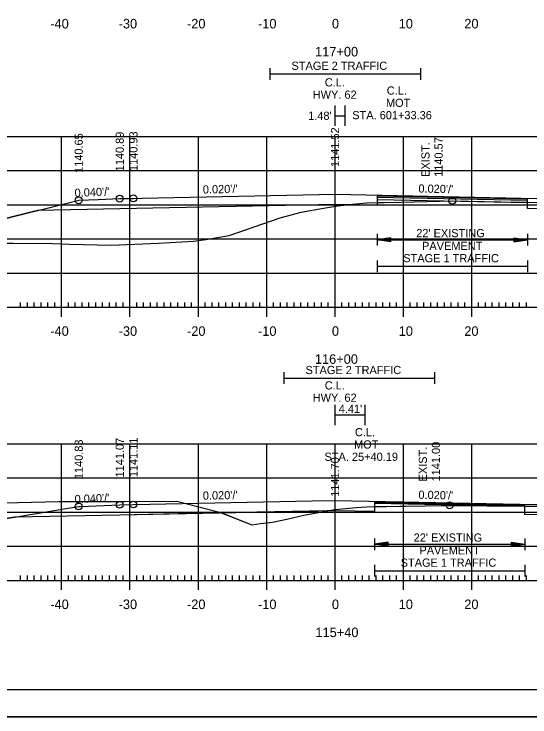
# Model space of a CAD drawing. Extents: x 1322838 to 1324533, y 339903 to 351025.
# Drawn here: x 1323656.8 to 1323732.2, y 340543.1 to 340646 of the extents above; entities that cross this region are included whole.
import ezdxf

# ---------------------------------------------------------------- set-up
doc = ezdxf.new("R2010")
doc.units = 0
for name, color, linetype in [('R_Alt Surface', 7, 'Continuous'), ('R_Axis', 7, 'Continuous'), ('R_Axis Annot', 7, 'Continuous'), ('R_Border', 7, 'Continuous'), ('R_Exist Surface', 7, 'Continuous'), ('R_Fin Surface', 7, 'Continuous'), ('R_Fin Surface Annot', 7, 'Continuous'), ('R_Grid', 7, 'Continuous'), ('R_No Plot', 7, 'Continuous'), ('R_Xsect Elev', 7, 'Continuous'), ('T_Drafting', 7, 'Continuous')]:
    doc.layers.add(name, color=color, linetype=linetype)

msp = doc.modelspace()

# ---------------------------------------------------------------- linework, layer by layer
at = {"layer": 'R_Alt Surface'}
for points in [[(1323747.22, 340617.27), (1323735.22, 340617.51), (1323731.87, 340617.58), (1323731.86, 340618.91), (1323709.87, 340619.35), (1323709.86, 340618.02), (1323703.72, 340618.14), (1323672.22, 340617.51), (1323660.22, 340617.27)], [(1323750.62, 340572.38), (1323735.22, 340572.69), (1323731.49, 340572.76), (1323731.48, 340574.1), (1323709.49, 340574.54), (1323709.48, 340573.2), (1323703.72, 340573.32), (1323672.22, 340572.69), (1323656.81, 340572.38)]]:
    msp.add_lwpolyline(points, dxfattribs=at)
at = {"layer": 'R_Axis'}
for p, q in [((1323663.72, 340601.72), (1323663.72, 340604.52)), ((1323673.72, 340601.72), (1323673.72, 340604.52)), ((1323683.72, 340601.72), (1323683.72, 340604.52)), ((1323693.72, 340601.72), (1323693.72, 340604.52)), ((1323703.72, 340601.72), (1323703.72, 340604.52)), ((1323713.72, 340601.72), (1323713.72, 340604.52)), ((1323723.72, 340601.72), (1323723.72, 340604.52)), ((1323563.72, 340603.12), (1323843.72, 340603.12)), ((1323657.72, 340603.12), (1323657.72, 340603.82)), ((1323658.72, 340603.12), (1323658.72, 340603.82)), ((1323659.72, 340603.12), (1323659.72, 340603.82)), ((1323660.72, 340603.12), (1323660.72, 340603.82)), ((1323661.72, 340603.12), (1323661.72, 340603.82)), ((1323662.72, 340603.12), (1323662.72, 340603.82)), ((1323664.72, 340603.12), (1323664.72, 340603.82)), ((1323665.72, 340603.12), (1323665.72, 340603.82)), ((1323666.72, 340603.12), (1323666.72, 340603.82)), ((1323667.72, 340603.12), (1323667.72, 340603.82)), ((1323668.72, 340603.12), (1323668.72, 340603.82)), ((1323669.72, 340603.12), (1323669.72, 340603.82)), ((1323670.72, 340603.12), (1323670.72, 340603.82)), ((1323671.72, 340603.12), (1323671.72, 340603.82)), ((1323672.72, 340603.12), (1323672.72, 340603.82)), ((1323674.72, 340603.12), (1323674.72, 340603.82)), ((1323675.72, 340603.12), (1323675.72, 340603.82)), ((1323676.72, 340603.12), (1323676.72, 340603.82)), ((1323677.72, 340603.12), (1323677.72, 340603.82)), ((1323678.72, 340603.12), (1323678.72, 340603.82)), ((1323679.72, 340603.12), (1323679.72, 340603.82)), ((1323680.72, 340603.12), (1323680.72, 340603.82)), ((1323681.72, 340603.12), (1323681.72, 340603.82)), ((1323682.72, 340603.12), (1323682.72, 340603.82)), ((1323684.72, 340603.12), (1323684.72, 340603.82)), ((1323685.72, 340603.12), (1323685.72, 340603.82)), ((1323686.72, 340603.12), (1323686.72, 340603.82)), ((1323687.72, 340603.12), (1323687.72, 340603.82)), ((1323688.72, 340603.12), (1323688.72, 340603.82)), ((1323689.72, 340603.12), (1323689.72, 340603.82)), ((1323690.72, 340603.12), (1323690.72, 340603.82)), ((1323691.72, 340603.12), (1323691.72, 340603.82)), ((1323692.72, 340603.12), (1323692.72, 340603.82)), ((1323694.72, 340603.12), (1323694.72, 340603.82)), ((1323695.72, 340603.12), (1323695.72, 340603.82)), ((1323696.72, 340603.12), (1323696.72, 340603.82)), ((1323697.72, 340603.12), (1323697.72, 340603.82)), ((1323698.72, 340603.12), (1323698.72, 340603.82)), ((1323699.72, 340603.12), (1323699.72, 340603.82)), ((1323700.72, 340603.12), (1323700.72, 340603.82)), ((1323701.72, 340603.12), (1323701.72, 340603.82)), ((1323702.72, 340603.12), (1323702.72, 340603.82)), ((1323704.72, 340603.12), (1323704.72, 340603.82)), ((1323705.72, 340603.12), (1323705.72, 340603.82)), ((1323706.72, 340603.12), (1323706.72, 340603.82)), ((1323707.72, 340603.12), (1323707.72, 340603.82)), ((1323708.72, 340603.12), (1323708.72, 340603.82)), ((1323709.72, 340603.12), (1323709.72, 340603.82)), ((1323710.72, 340603.12), (1323710.72, 340603.82)), ((1323711.72, 340603.12), (1323711.72, 340603.82)), ((1323712.72, 340603.12), (1323712.72, 340603.82)), ((1323714.72, 340603.12), (1323714.72, 340603.82)), ((1323715.72, 340603.12), (1323715.72, 340603.82)), ((1323716.72, 340603.12), (1323716.72, 340603.82)), ((1323717.72, 340603.12), (1323717.72, 340603.82)), ((1323718.72, 340603.12), (1323718.72, 340603.82)), ((1323719.72, 340603.12), (1323719.72, 340603.82)), ((1323720.72, 340603.12), (1323720.72, 340603.82)), ((1323721.72, 340603.12), (1323721.72, 340603.82)), ((1323722.72, 340603.12), (1323722.72, 340603.82)), ((1323724.72, 340603.12), (1323724.72, 340603.82)), ((1323725.72, 340603.12), (1323725.72, 340603.82)), ((1323726.72, 340603.12), (1323726.72, 340603.82)), ((1323727.72, 340603.12), (1323727.72, 340603.82)), ((1323728.72, 340603.12), (1323728.72, 340603.82)), ((1323729.72, 340603.12), (1323729.72, 340603.82)), ((1323730.72, 340603.12), (1323730.72, 340603.82)), ((1323731.72, 340603.12), (1323731.72, 340603.82)), ((1323657.72, 340563.12), (1323657.72, 340563.82)), ((1323658.72, 340563.12), (1323658.72, 340563.82)), ((1323659.72, 340563.12), (1323659.72, 340563.82)), ((1323660.72, 340563.12), (1323660.72, 340563.82)), ((1323661.72, 340563.12), (1323661.72, 340563.82)), ((1323662.72, 340563.12), (1323662.72, 340563.82)), ((1323663.72, 340561.72), (1323663.72, 340564.52)), ((1323664.72, 340563.12), (1323664.72, 340563.82)), ((1323665.72, 340563.12), (1323665.72, 340563.82)), ((1323666.72, 340563.12), (1323666.72, 340563.82)), ((1323667.72, 340563.12), (1323667.72, 340563.82)), ((1323668.72, 340563.12), (1323668.72, 340563.82)), ((1323669.72, 340563.12), (1323669.72, 340563.82)), ((1323670.72, 340563.12), (1323670.72, 340563.82)), ((1323671.72, 340563.12), (1323671.72, 340563.82)), ((1323672.72, 340563.12), (1323672.72, 340563.82)), ((1323673.72, 340561.72), (1323673.72, 340564.52)), ((1323674.72, 340563.12), (1323674.72, 340563.82)), ((1323675.72, 340563.12), (1323675.72, 340563.82)), ((1323676.72, 340563.12), (1323676.72, 340563.82)), ((1323677.72, 340563.12), (1323677.72, 340563.82)), ((1323678.72, 340563.12), (1323678.72, 340563.82)), ((1323679.72, 340563.12), (1323679.72, 340563.82)), ((1323680.72, 340563.12), (1323680.72, 340563.82)), ((1323681.72, 340563.12), (1323681.72, 340563.82)), ((1323682.72, 340563.12), (1323682.72, 340563.82)), ((1323683.72, 340561.72), (1323683.72, 340564.52)), ((1323684.72, 340563.12), (1323684.72, 340563.82)), ((1323685.72, 340563.12), (1323685.72, 340563.82)), ((1323686.72, 340563.12), (1323686.72, 340563.82)), ((1323687.72, 340563.12), (1323687.72, 340563.82)), ((1323688.72, 340563.12), (1323688.72, 340563.82)), ((1323689.72, 340563.12), (1323689.72, 340563.82)), ((1323690.72, 340563.12), (1323690.72, 340563.82)), ((1323691.72, 340563.12), (1323691.72, 340563.82)), ((1323692.72, 340563.12), (1323692.72, 340563.82)), ((1323693.72, 340561.72), (1323693.72, 340564.52)), ((1323694.72, 340563.12), (1323694.72, 340563.82)), ((1323695.72, 340563.12), (1323695.72, 340563.82)), ((1323696.72, 340563.12), (1323696.72, 340563.82)), ((1323697.72, 340563.12), (1323697.72, 340563.82)), ((1323698.72, 340563.12), (1323698.72, 340563.82)), ((1323699.72, 340563.12), (1323699.72, 340563.82)), ((1323700.72, 340563.12), (1323700.72, 340563.82)), ((1323701.72, 340563.12), (1323701.72, 340563.82)), ((1323702.72, 340563.12), (1323702.72, 340563.82)), ((1323703.72, 340561.72), (1323703.72, 340564.52)), ((1323704.72, 340563.12), (1323704.72, 340563.82)), ((1323705.72, 340563.12), (1323705.72, 340563.82)), ((1323706.72, 340563.12), (1323706.72, 340563.82)), ((1323707.72, 340563.12), (1323707.72, 340563.82)), ((1323708.72, 340563.12), (1323708.72, 340563.82)), ((1323709.72, 340563.12), (1323709.72, 340563.82)), ((1323710.72, 340563.12), (1323710.72, 340563.82)), ((1323711.72, 340563.12), (1323711.72, 340563.82)), ((1323712.72, 340563.12), (1323712.72, 340563.82)), ((1323713.72, 340561.72), (1323713.72, 340564.52)), ((1323714.72, 340563.12), (1323714.72, 340563.82)), ((1323715.72, 340563.12), (1323715.72, 340563.82)), ((1323716.72, 340563.12), (1323716.72, 340563.82)), ((1323717.72, 340563.12), (1323717.72, 340563.82)), ((1323718.72, 340563.12), (1323718.72, 340563.82)), ((1323719.72, 340563.12), (1323719.72, 340563.82)), ((1323720.72, 340563.12), (1323720.72, 340563.82)), ((1323721.72, 340563.12), (1323721.72, 340563.82)), ((1323722.72, 340563.12), (1323722.72, 340563.82)), ((1323723.72, 340561.72), (1323723.72, 340564.52)), ((1323724.72, 340563.12), (1323724.72, 340563.82)), ((1323725.72, 340563.12), (1323725.72, 340563.82)), ((1323726.72, 340563.12), (1323726.72, 340563.82)), ((1323727.72, 340563.12), (1323727.72, 340563.82)), ((1323728.72, 340563.12), (1323728.72, 340563.82)), ((1323729.72, 340563.12), (1323729.72, 340563.82)), ((1323730.72, 340563.12), (1323730.72, 340563.82)), ((1323731.72, 340563.12), (1323731.72, 340563.82)), ((1323563.72, 340563.12), (1323843.72, 340563.12))]:
    msp.add_line(p, q, dxfattribs=at)
at = {"layer": 'R_Axis Annot'}
for p, q in [((1323694.2, 340638.12), (1323694.2, 340636.42)), ((1323716.2, 340638.12), (1323716.2, 340636.42)), ((1323694.2, 340637.27), (1323716.2, 340637.27)), ((1323709.87, 340613.84), (1323709.87, 340612.13)), ((1323711.87, 340613.29), (1323709.87, 340612.99)), ((1323711.87, 340613.24), (1323710.2, 340612.99)), ((1323711.87, 340613.18), (1323710.55, 340612.99)), ((1323711.87, 340613.13), (1323710.88, 340612.99)), ((1323711.87, 340613.08), (1323711.22, 340612.99)), ((1323711.87, 340612.69), (1323711.87, 340613.29)), ((1323729.87, 340613.29), (1323731.87, 340612.99)), ((1323729.87, 340613.29), (1323729.87, 340612.69)), ((1323729.87, 340613.24), (1323731.53, 340612.99)), ((1323729.87, 340613.18), (1323731.19, 340612.99)), ((1323729.87, 340613.13), (1323730.86, 340612.99)), ((1323729.87, 340613.08), (1323730.52, 340612.99)), ((1323731.87, 340613.84), (1323731.87, 340612.13)), ((1323711.87, 340612.69), (1323709.87, 340612.99)), ((1323709.87, 340612.99), (1323731.87, 340612.99)), ((1323711.87, 340612.74), (1323710.2, 340612.99)), ((1323711.87, 340612.79), (1323710.55, 340612.99)), ((1323711.87, 340612.84), (1323710.88, 340612.99)), ((1323711.87, 340612.89), (1323711.22, 340612.99)), ((1323711.87, 340613.03), (1323711.55, 340612.99)), ((1323711.87, 340612.94), (1323711.55, 340612.99)), ((1323729.87, 340613.03), (1323730.18, 340612.99)), ((1323729.87, 340612.69), (1323731.87, 340612.99)), ((1323729.87, 340612.89), (1323730.52, 340612.99)), ((1323729.87, 340612.79), (1323731.19, 340612.99)), ((1323729.87, 340612.74), (1323731.53, 340612.99)), ((1323729.87, 340612.84), (1323730.86, 340612.99)), ((1323729.87, 340612.94), (1323730.18, 340612.99)), ((1323709.87, 340609.95), (1323709.87, 340608.24)), ((1323709.87, 340609.1), (1323731.87, 340609.1)), ((1323731.87, 340609.95), (1323731.87, 340608.24)), ((1323696.25, 340593.58), (1323696.25, 340591.88)), ((1323718.25, 340593.58), (1323718.25, 340591.88)), ((1323696.25, 340592.73), (1323718.25, 340592.73)), ((1323709.48, 340569.27), (1323709.48, 340567.56)), ((1323731.48, 340569.27), (1323731.48, 340567.56)), ((1323711.48, 340568.71), (1323709.48, 340568.41)), ((1323711.48, 340568.11), (1323709.48, 340568.41)), ((1323709.48, 340568.41), (1323731.48, 340568.41)), ((1323711.48, 340568.66), (1323709.82, 340568.41)), ((1323711.48, 340568.16), (1323709.82, 340568.41)), ((1323711.48, 340568.61), (1323710.16, 340568.41)), ((1323711.48, 340568.22), (1323710.16, 340568.41)), ((1323711.48, 340568.56), (1323710.5, 340568.41)), ((1323711.48, 340568.27), (1323710.5, 340568.41)), ((1323711.48, 340568.51), (1323710.83, 340568.41)), ((1323711.48, 340568.32), (1323710.83, 340568.41)), ((1323711.48, 340568.46), (1323711.17, 340568.41)), ((1323711.48, 340568.37), (1323711.17, 340568.41)), ((1323711.48, 340568.11), (1323711.48, 340568.71)), ((1323729.48, 340568.71), (1323731.48, 340568.41)), ((1323729.48, 340568.71), (1323729.48, 340568.11)), ((1323729.48, 340568.66), (1323731.15, 340568.41)), ((1323729.48, 340568.61), (1323730.81, 340568.41)), ((1323729.48, 340568.56), (1323730.47, 340568.41)), ((1323729.48, 340568.51), (1323730.13, 340568.41)), ((1323729.48, 340568.46), (1323729.8, 340568.41)), ((1323729.48, 340568.11), (1323731.48, 340568.41)), ((1323729.48, 340568.32), (1323730.13, 340568.41)), ((1323729.48, 340568.22), (1323730.81, 340568.41)), ((1323729.48, 340568.16), (1323731.15, 340568.41)), ((1323729.48, 340568.27), (1323730.47, 340568.41)), ((1323729.48, 340568.37), (1323729.8, 340568.41)), ((1323709.48, 340565.38), (1323709.48, 340563.67)), ((1323731.48, 340565.38), (1323731.48, 340563.67)), ((1323709.48, 340564.53), (1323731.48, 340564.53))]:
    msp.add_line(p, q, dxfattribs=at)
at = {"layer": 'R_Border'}
msp.add_line((1323861.9, 340547.12), (1323545.72, 340547.12), dxfattribs=at)
at = {"layer": 'R_Exist Surface'}
for points in [[(1323627.87, 340612.74), (1323662.38, 340612.43), (1323664.85, 340612.35), (1323670.99, 340612.19), (1323677.91, 340612.49), (1323683.01, 340612.78), (1323684.82, 340613.03), (1323688.23, 340613.61), (1323695.7, 340616.19), (1323698.77, 340617.02), (1323702.02, 340617.6), (1323704.13, 340617.97), (1323705.76, 340618.14), (1323708.37, 340618.4), (1323713.46, 340618.51), (1323720.87, 340618.69), (1323727.96, 340618.53), (1323733.29, 340618.44)], [(1323604.95, 340573.28), (1323663.36, 340574.65), (1323672.92, 340574.67), (1323680.58, 340574.71), (1323686.82, 340573.11), (1323691.56, 340571.28), (1323692.83, 340571.43), (1323694.57, 340571.64), (1323696.67, 340572.1), (1323699.13, 340572.69), (1323701.83, 340573.17), (1323703.75, 340573.5), (1323706.84, 340573.78), (1323708.34, 340573.91), (1323716.89, 340574.05), (1323720.48, 340574.11), (1323731.32, 340574), (1323733.37, 340573.97)]]:
    msp.add_lwpolyline(points, dxfattribs=at)
at = {"layer": 'R_Fin Surface'}
for points in [[(1323642.24, 340612.61), (1323644.22, 340613.27), (1323660.21, 340617.27), (1323660.22, 340617.27), (1323664.32, 340618.3), (1323666.22, 340618.77), (1323669.07, 340618.88), (1323672.22, 340619.01), (1323674.22, 340619.05), (1323675.48, 340619.07), (1323703.72, 340619.64), (1323733.22, 340619.05), (1323734.22, 340619.03), (1323735.22, 340619.01), (1323739.19, 340618.85), (1323741.22, 340618.77), (1323744.26, 340618.01), (1323747.22, 340617.27), (1323752.43, 340615.96), (1323763.22, 340613.27), (1323766.76, 340614.45), (1323767.59, 340614.73)], [(1323633.23, 340573.94), (1323638.7, 340572.12), (1323644.22, 340570.28), (1323656.81, 340572.38), (1323665.83, 340573.88), (1323666.22, 340573.95), (1323666.47, 340573.96), (1323672.22, 340574.19), (1323674.22, 340574.23), (1323700.36, 340574.75), (1323703.72, 340574.82), (1323733.22, 340574.23), (1323735.22, 340574.19), (1323741.22, 340573.95), (1323750.62, 340572.38), (1323750.63, 340572.38), (1323763.22, 340570.28), (1323773.2, 340573.61)]]:
    msp.add_lwpolyline(points, dxfattribs=at)
at = {"layer": 'R_Grid'}
for p, q in [((1323563.72, 340628.12), (1323843.72, 340628.12)), ((1323663.72, 340603.12), (1323663.72, 340628.12)), ((1323673.72, 340603.12), (1323673.72, 340628.12)), ((1323683.72, 340603.12), (1323683.72, 340628.12)), ((1323693.72, 340603.12), (1323693.72, 340628.12)), ((1323703.72, 340603.12), (1323703.72, 340628.12)), ((1323713.72, 340603.12), (1323713.72, 340628.12)), ((1323723.72, 340603.12), (1323723.72, 340628.12)), ((1323563.72, 340623.12), (1323843.72, 340623.12)), ((1323563.72, 340618.12), (1323843.72, 340618.12)), ((1323563.72, 340613.12), (1323843.72, 340613.12)), ((1323563.72, 340608.12), (1323843.72, 340608.12)), ((1323563.72, 340603.12), (1323843.72, 340603.12)), ((1323563.72, 340583.12), (1323843.72, 340583.12)), ((1323663.72, 340563.12), (1323663.72, 340583.12)), ((1323673.72, 340563.12), (1323673.72, 340583.12)), ((1323683.72, 340563.12), (1323683.72, 340583.12)), ((1323693.72, 340563.12), (1323693.72, 340583.12)), ((1323703.72, 340563.12), (1323703.72, 340583.12)), ((1323713.72, 340563.12), (1323713.72, 340583.12)), ((1323723.72, 340563.12), (1323723.72, 340583.12)), ((1323563.72, 340578.12), (1323843.72, 340578.12)), ((1323563.72, 340573.12), (1323843.72, 340573.12)), ((1323563.72, 340568.12), (1323843.72, 340568.12)), ((1323563.72, 340563.12), (1323843.72, 340563.12))]:
    msp.add_line(p, q, dxfattribs=at)
at = {"layer": 'R_No Plot'}
for p, q in [((1323731.87, 340618.37), (1323709.87, 340618.81)), ((1323533.31, 340543.14), (1323866.65, 340543.14))]:
    msp.add_line(p, q, dxfattribs=at)
for points in [[(1323533.31, 340756.47), (1323866.65, 340756.47), (1323866.65, 340543.13), (1323533.31, 340543.13)], [(1323779.64, 340752.58), (1323799.26, 340752.58), (1323799.26, 340742.7), (1323815.37, 340742.7), (1323838.57, 340742.7), (1323838.57, 340710.03), (1323861.77, 340710.03), (1323861.9, 340547.12), (1323545.72, 340547.12), (1323545.72, 340752.58)], [(1323709.86, 340618.44), (1323713.46, 340618.51), (1323720.87, 340618.69), (1323727.96, 340618.53), (1323731.87, 340618.47), (1323731.86, 340618.91), (1323709.87, 340619.35)], [(1323705.44, 340618.1), (1323705.76, 340618.14), (1323708.37, 340618.4), (1323709.86, 340618.44), (1323709.86, 340618.02)], [(1323731.87, 340618.47), (1323733.29, 340618.44), (1323735.27, 340618.28), (1323736.6, 340618.19), (1323740.18, 340617.58), (1323741.39, 340617.39), (1323735.22, 340617.51), (1323731.87, 340617.58)], [(1323642.24, 340612.61), (1323662.38, 340612.43), (1323664.85, 340612.35), (1323670.99, 340612.19), (1323677.91, 340612.49), (1323683.01, 340612.78), (1323684.82, 340613.03), (1323688.23, 340613.61), (1323695.7, 340616.19), (1323698.77, 340617.02), (1323702.02, 340617.6), (1323704.13, 340617.97), (1323705.44, 340618.1), (1323703.72, 340618.14), (1323672.22, 340617.51), (1323660.22, 340617.27), (1323660.21, 340617.27), (1323644.22, 340613.27)], [(1323633.23, 340573.94), (1323663.36, 340574.65), (1323672.92, 340574.67), (1323680.58, 340574.71), (1323686.82, 340573.11), (1323687.16, 340572.99), (1323672.22, 340572.69), (1323656.81, 340572.38), (1323644.22, 340570.28), (1323638.7, 340572.12)], [(1323709.49, 340573.93), (1323716.89, 340574.05), (1323720.48, 340574.11), (1323731.32, 340574), (1323731.48, 340574), (1323731.48, 340574.1), (1323709.49, 340574.54)], [(1323731.48, 340574), (1323733.37, 340573.97), (1323733.78, 340573.95), (1323736.37, 340573.83), (1323738.05, 340573.75), (1323740.26, 340573.66), (1323754.11, 340573.65), (1323756.4, 340573.63), (1323768.93, 340573.62), (1323772.19, 340573.6), (1323773.2, 340573.61), (1323763.22, 340570.28), (1323750.63, 340572.38), (1323750.62, 340572.38), (1323735.22, 340572.69), (1323731.49, 340572.76)], [(1323687.16, 340572.99), (1323691.56, 340571.28), (1323692.83, 340571.43), (1323694.57, 340571.64), (1323696.67, 340572.1), (1323699.13, 340572.69), (1323701.83, 340573.17), (1323702.55, 340573.29)], [(1323702.55, 340573.29), (1323703.75, 340573.5), (1323706.84, 340573.78), (1323708.34, 340573.91), (1323709.49, 340573.93), (1323709.48, 340573.2), (1323703.72, 340573.32)]]:
    msp.add_lwpolyline(points, close=True, dxfattribs=at)
for points in [[(1323731.86, 340618.74), (1323709.87, 340619.18)], [(1323731.48, 340573.93), (1323709.49, 340574.37)]]:
    msp.add_lwpolyline(points, dxfattribs=at)
for centre in [(1323666.22, 340618.77), (1323666.22, 340618.77), (1323672.22, 340619.01), (1323672.22, 340619.01), (1323674.22, 340619.05), (1323674.22, 340619.05), (1323720.87, 340618.69), (1323666.22, 340573.95), (1323666.22, 340573.95), (1323672.22, 340574.19), (1323672.22, 340574.19), (1323674.22, 340574.23), (1323674.22, 340574.23), (1323720.48, 340574.11)]:
    msp.add_circle(centre, 0.5, dxfattribs=at)
at = {"layer": 'T_Drafting'}
for p, q in [((1323703.72, 340629.65), (1323703.72, 340632.65)), ((1323705.2, 340629.65), (1323705.2, 340632.65)), ((1323703.72, 340631.15), (1323705.2, 340631.15)), ((1323703.72, 340585.84), (1323703.72, 340588.84)), ((1323708.13, 340585.84), (1323708.13, 340588.84)), ((1323703.72, 340587.34), (1323708.13, 340587.34))]:
    msp.add_line(p, q, dxfattribs=at)

# ---------------------------------------------------------------- texts
at = {"layer": 'R_Axis Annot'}
for s, height, p in [('-40', 1.4, (1323662.06, 340643.92)), ('-30', 1.4, (1323672.06, 340643.92)), ('-20', 1.4, (1323682.06, 340643.92)), ('-10', 1.4, (1323692.45, 340643.92)), ('0', 1.4, (1323703.26, 340643.92)), ('10', 1.4, (1323713.03, 340643.92)), ('20', 1.4, (1323722.63, 340643.92)), ('117+00', 1.4, (1323700.8, 340639.82)), ('STAGE 2 TRAFFIC', 1.2, (1323697.35, 340637.86)), ('C.L.', 1.2, (1323702.22, 340635.43)), ('HWY. 62', 1.2, (1323700.46, 340633.63)), ('C.L.', 1.2, (1323711.29, 340634.23)), ('MOT', 1.2, (1323711.17, 340632.43)), ('STA. 601+33.36', 1.2, (1323706.24, 340630.63)), ("22' EXISTING ", 1.2, (1323715.6, 340613.36)), ('PAVEMENT', 1.2, (1323716.45, 340611.49)), ('STAGE 1 TRAFFIC', 1.2, (1323713.7, 340609.69)), ('-40', 1.4, (1323662.06, 340598.92)), ('-30', 1.4, (1323672.06, 340598.92)), ('-20', 1.4, (1323682.06, 340598.92)), ('-10', 1.4, (1323692.45, 340598.92)), ('0', 1.4, (1323703.26, 340598.92)), ('10', 1.4, (1323713.03, 340598.92)), ('20', 1.4, (1323722.63, 340598.92)), ('116+00', 1.4, (1323700.77, 340594.82)), ('STAGE 2 TRAFFIC', 1.2, (1323699.4, 340593.32)), ('C.L.', 1.2, (1323702.22, 340591.07)), ('HWY. 62', 1.2, (1323700.46, 340589.27)), ('C.L.', 1.2, (1323706.63, 340584.22)), ('MOT', 1.2, (1323706.5, 340582.42)), ('STA. 25+40.19', 1.2, (1323702.18, 340580.62)), ("22' EXISTING ", 1.2, (1323715.22, 340568.79)), ('PAVEMENT', 1.2, (1323716.07, 340566.92)), ('STAGE 1 TRAFFIC', 1.2, (1323713.32, 340565.12)), ('-40', 1.4, (1323662.06, 340558.92)), ('-30', 1.4, (1323672.06, 340558.92)), ('-20', 1.4, (1323682.06, 340558.92)), ('-10', 1.4, (1323692.45, 340558.92)), ('0', 1.4, (1323703.26, 340558.92)), ('10', 1.4, (1323713.03, 340558.92)), ('20', 1.4, (1323722.63, 340558.92)), ('115+40', 1.4, (1323700.85, 340554.82))]:
    msp.add_text(s, height=height, dxfattribs=at).set_placement(p)
at = {"layer": 'R_Fin Surface Annot'}
for s, rotation, p in [('1140.89', 90, (1323672.82, 340623.01)), ('1140.93', 90, (1323674.82, 340623.05)), ('1141.52', 90, (1323704.32, 340623.64)), ('1140.65', 90, (1323666.82, 340622.77)), ("0.040'/'", 2.2906, (1323665.64, 340619.25)), ("0.020'/'", 1.1458, (1323684.39, 340619.75)), ("0.020'/'", 358.8542, (1323715.91, 340619.9)), ('1140.83', 90, (1323666.82, 340577.95)), ('1141.07', 90, (1323672.82, 340578.19)), ('1141.11', 90, (1323674.82, 340578.23)), ('1141.70', 90, (1323704.32, 340575.35)), ("0.020'/'", 1.1458, (1323684.39, 340574.93)), ("0.020'/'", 358.8542, (1323715.91, 340575.07)), ("0.040'/'", 2.2906, (1323665.64, 340574.42))]:
    msp.add_text(s, height=1.2, rotation=rotation, dxfattribs=at).set_placement(p)
at = {"layer": 'R_Xsect Elev'}
for s, p in [('1140.57', (1323719.47, 340622.19)), ('EXIST. ', (1323717.55, 340622.19)), ('1141.00', (1323719.08, 340577.61)), ('EXIST. ', (1323717.16, 340577.61))]:
    msp.add_text(s, height=1.2, rotation=90, dxfattribs=at).set_placement(p)
at = {"layer": 'T_Drafting'}
for s, p in [("1.48'", (1323699.79, 340630.54)), ("4.41'", (1323704.26, 340587.64))]:
    msp.add_text(s, height=1.2, dxfattribs=at).set_placement(p)

doc.saveas('drawing.dxf')
